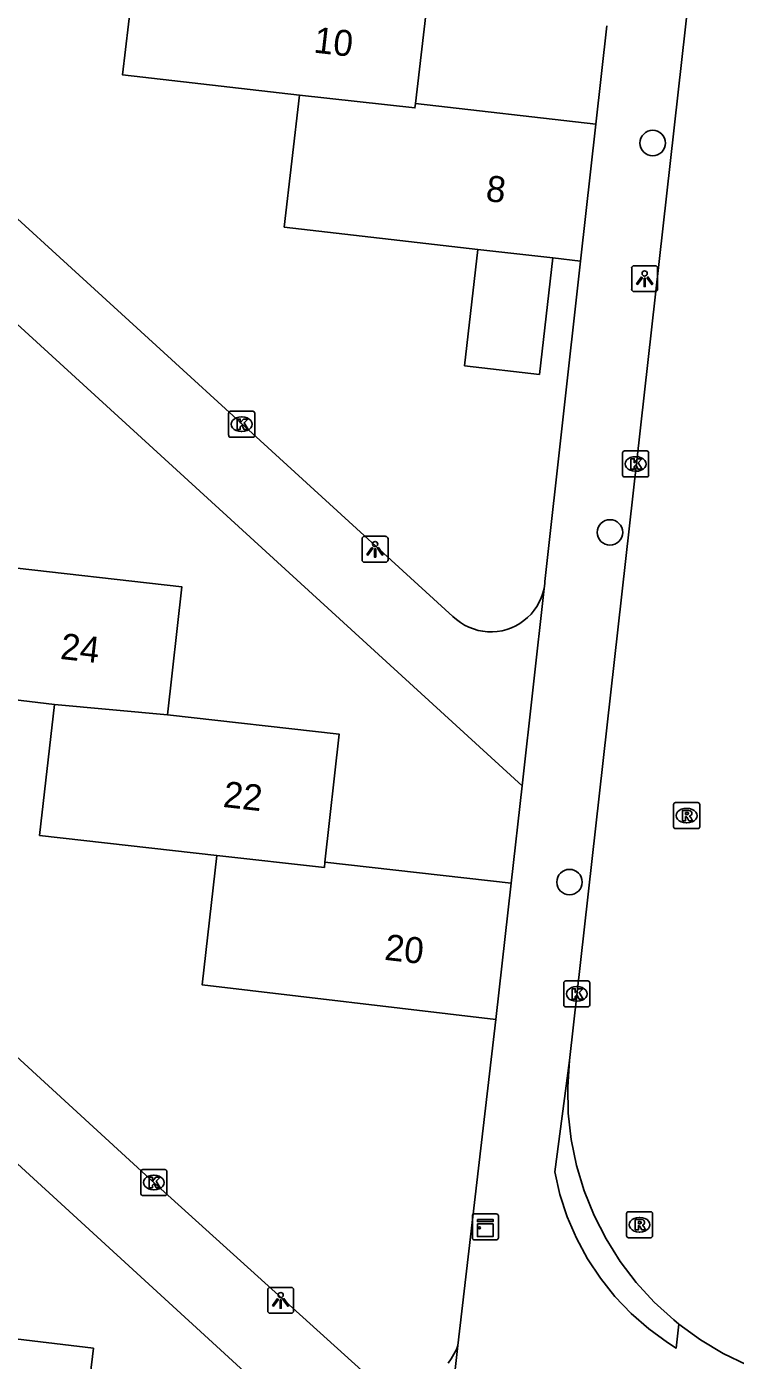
# Model space of a CAD drawing. Extents: x 162026 to 163499, y 387297 to 388169.
# Drawn here: x 162654.2 to 162681.4, y 387672.5 to 387723.8 of the extents above; entities that cross this region are included whole.
import ezdxf

# ---------------------------------------------------------------- set-up
doc = ezdxf.new("R2010")
doc.units = 0
for name, color, linetype in [('IMGEO_Boom', 7, 'Continuous'), ('IMGEO_Kast', 7, 'Continuous'), ('IMGEO_Kolk', 7, 'Continuous'), ('IMGEO_Lichtpunt', 7, 'Continuous'), ('IMGEO_Pand', 7, 'Continuous'), ('IMGEO_Pand_nummerreeks', 7, 'Continuous'), ('IMGEO_Rijbaan_lokaal_open', 7, 'Continuous'), ('IMGEO_Rioolput', 7, 'Continuous'), ('IMGEO_Voetpad_open', 7, 'Continuous')]:
    doc.layers.add(name, color=color, linetype=linetype)

msp = doc.modelspace()

# ---------------------------------------------------------------- linework, layer by layer
at = {"layer": 'IMGEO_Boom'}
for centre in [(162678.25, 387719.285), (162676.608, 387704.309), (162675.052, 387690.857)]:
    msp.add_circle(centre, 0.489, dxfattribs=at)
at = {"layer": 'IMGEO_Kast'}
for p, q in [((162671.321, 387677.169), (162671.321, 387678.01)), ((162671.321, 387678.01), (162671.321, 387677.169)), ((162671.396, 387678.094), (162672.237, 387678.094)), ((162672.237, 387678.094), (162671.396, 387678.094)), ((162672.321, 387678.019), (162672.321, 387677.178)), ((162672.321, 387677.178), (162672.321, 387678.019)), ((162672.246, 387677.094), (162671.405, 387677.094)), ((162671.405, 387677.094), (162672.246, 387677.094))]:
    msp.add_line(p, q, dxfattribs=at)
for points in [[(162671.516, 387677.884), (162672.116, 387677.884), (162672.116, 387677.799), (162671.516, 387677.799), (162671.516, 387677.884)], [(162671.516, 387677.709), (162672.116, 387677.709), (162672.116, 387677.22), (162671.516, 387677.22), (162671.516, 387677.709)]]:
    msp.add_lwpolyline(points, dxfattribs=at)
msp.add_circle((162671.6, 387677.558), 0.0377, dxfattribs=at)
for centre, start, end in [((162671.399, 387678.016), 92.4484, 184.2845), ((162671.399, 387678.016), 92.4484, 184.2845), ((162672.243, 387678.016), 2.4484, 94.2845), ((162672.243, 387678.016), 2.4484, 94.2845), ((162671.399, 387677.172), 182.4484, 274.2845), ((162671.399, 387677.172), 182.4484, 274.2845), ((162672.243, 387677.172), 272.4484, 4.2845), ((162672.243, 387677.172), 272.4484, 4.2845)]:
    msp.add_arc(centre, 0.0779, start, end, dxfattribs=at)
at = {"layer": 'IMGEO_Kolk'}
for p, q in [((162661.956, 387708.042), (162661.956, 387708.894)), ((162662.031, 387708.968), (162662.883, 387708.968)), ((162662.444, 387708.748), (162662.469, 387708.748)), ((162662.957, 387708.894), (162662.957, 387708.042)), ((162662.467, 387708.188), (162662.442, 387708.188)), ((162662.883, 387707.968), (162662.031, 387707.968)), ((162677.094, 387706.514), (162677.094, 387707.366)), ((162677.169, 387707.44), (162678.021, 387707.44)), ((162677.582, 387707.22), (162677.607, 387707.22)), ((162678.095, 387707.366), (162678.095, 387706.514)), ((162677.605, 387706.66), (162677.58, 387706.66)), ((162678.021, 387706.44), (162677.169, 387706.44)), ((162674.907, 387687.057), (162675.759, 387687.057)), ((162674.832, 387686.131), (162674.832, 387686.983)), ((162675.32, 387686.837), (162675.345, 387686.837)), ((162675.833, 387686.983), (162675.833, 387686.131)), ((162675.759, 387686.057), (162674.907, 387686.057)), ((162675.343, 387686.277), (162675.318, 387686.277)), ((162658.58, 387678.876), (162658.58, 387679.728)), ((162658.655, 387679.802), (162659.507, 387679.802)), ((162659.068, 387679.582), (162659.093, 387679.582)), ((162659.581, 387679.728), (162659.581, 387678.876)), ((162659.091, 387679.022), (162659.066, 387679.022)), ((162659.507, 387678.802), (162658.655, 387678.802))]:
    msp.add_line(p, q, dxfattribs=at)
for points in [[(162661.956, 387708.042), (162661.956, 387708.894)], [(162662.031, 387708.968), (162662.883, 387708.968)], [(162662.277, 387708.668), (162662.4, 387708.668), (162662.4, 387708.517), (162662.53, 387708.668), (162662.694, 387708.668), (162662.548, 387708.517), (162662.701, 387708.268), (162662.549, 387708.268), (162662.464, 387708.432), (162662.4, 387708.365), (162662.4, 387708.268), (162662.277, 387708.268), (162662.277, 387708.668)], [(162662.957, 387708.894), (162662.957, 387708.042)], [(162662.883, 387707.968), (162662.031, 387707.968)], [(162677.094, 387706.514), (162677.094, 387707.366)], [(162677.169, 387707.44), (162678.021, 387707.44)], [(162677.415, 387707.14), (162677.538, 387707.14), (162677.538, 387706.989), (162677.668, 387707.14), (162677.832, 387707.14), (162677.686, 387706.989), (162677.839, 387706.74), (162677.687, 387706.74), (162677.602, 387706.904), (162677.538, 387706.837), (162677.538, 387706.74), (162677.415, 387706.74), (162677.415, 387707.14)], [(162678.095, 387707.366), (162678.095, 387706.514)], [(162678.021, 387706.44), (162677.169, 387706.44)], [(162674.907, 387687.057), (162675.759, 387687.057)], [(162674.832, 387686.131), (162674.832, 387686.983)], [(162675.153, 387686.757), (162675.276, 387686.757), (162675.276, 387686.606), (162675.406, 387686.757), (162675.57, 387686.757), (162675.424, 387686.606), (162675.577, 387686.357), (162675.425, 387686.357), (162675.34, 387686.521), (162675.276, 387686.454), (162675.276, 387686.357), (162675.153, 387686.357), (162675.153, 387686.757)], [(162675.833, 387686.983), (162675.833, 387686.131)], [(162675.759, 387686.057), (162674.907, 387686.057)], [(162658.58, 387678.876), (162658.58, 387679.728)], [(162658.655, 387679.802), (162659.507, 387679.802)], [(162658.901, 387679.502), (162659.024, 387679.502), (162659.024, 387679.351), (162659.154, 387679.502), (162659.318, 387679.502), (162659.172, 387679.351), (162659.325, 387679.102), (162659.173, 387679.102), (162659.088, 387679.266), (162659.024, 387679.199), (162659.024, 387679.102), (162658.901, 387679.102), (162658.901, 387679.502)], [(162659.581, 387679.728), (162659.581, 387678.876)], [(162659.507, 387678.802), (162658.655, 387678.802)]]:
    msp.add_lwpolyline(points, dxfattribs=at)
for centre, start, end in [((162662.033, 387708.892), 91.552, 178.448), ((162662.033, 387708.892), 91.552, 178.448), ((162662.881, 387708.892), 1.552, 88.448), ((162662.881, 387708.892), 1.552, 88.448), ((162662.033, 387708.044), 181.552, 268.448), ((162662.033, 387708.044), 181.552, 268.448), ((162662.881, 387708.044), 271.552, 358.448), ((162662.881, 387708.044), 271.552, 358.448), ((162677.171, 387707.364), 91.552, 178.448), ((162677.171, 387707.364), 91.552, 178.448), ((162678.019, 387707.364), 1.552, 88.448), ((162678.019, 387707.364), 1.552, 88.448), ((162677.171, 387706.516), 181.552, 268.448), ((162677.171, 387706.516), 181.552, 268.448), ((162678.019, 387706.516), 271.552, 358.448), ((162678.019, 387706.516), 271.552, 358.448), ((162674.909, 387686.981), 91.552, 178.448), ((162674.909, 387686.981), 91.552, 178.448), ((162675.757, 387686.981), 1.552, 88.448), ((162675.757, 387686.981), 1.552, 88.448), ((162674.909, 387686.133), 181.552, 268.448), ((162674.909, 387686.133), 181.552, 268.448), ((162675.757, 387686.133), 271.552, 358.448), ((162675.757, 387686.133), 271.552, 358.448), ((162658.657, 387679.726), 91.552, 178.448), ((162658.657, 387679.726), 91.552, 178.448), ((162659.505, 387679.726), 1.552, 88.448), ((162659.505, 387679.726), 1.552, 88.448), ((162658.657, 387678.878), 181.552, 268.448), ((162658.657, 387678.878), 181.552, 268.448), ((162659.505, 387678.878), 271.552, 358.448), ((162659.505, 387678.878), 271.552, 358.448)]:
    msp.add_arc(centre, 0.0765, start, end, dxfattribs=at)
for centre, major_axis, ratio, start_param, end_param in [((162662.443, 387708.468), (-0.387, 0.002), 0.722429, 4.712389, 7.853982), ((162662.468, 387708.468), (-0.39, 0.002), 0.717154, 1.570796, 4.712389), ((162677.581, 387706.94), (-0.387, 0.002), 0.722429, 4.712389, 7.853982), ((162677.606, 387706.94), (-0.39, 0.002), 0.717154, 1.570796, 4.712389), ((162675.319, 387686.557), (-0.387, 0.002), 0.722429, 4.712389, 7.853982), ((162675.344, 387686.557), (-0.39, 0.002), 0.717154, 1.570796, 4.712389), ((162659.067, 387679.302), (-0.387, 0.002), 0.722429, 4.712389, 7.853982), ((162659.092, 387679.302), (-0.39, 0.002), 0.717154, 1.570796, 4.712389)]:
    msp.add_ellipse(centre, major_axis=major_axis, ratio=ratio, start_param=start_param, end_param=end_param, dxfattribs=at)
at = {"layer": 'IMGEO_Lichtpunt'}
for p, q in [((162677.442, 387714.47), (162677.442, 387713.663)), ((162677.442, 387714.47), (162677.442, 387713.663)), ((162678.344, 387714.565), (162677.536, 387714.565)), ((162678.344, 387714.565), (162677.536, 387714.565)), ((162678.438, 387713.663), (162678.438, 387714.47)), ((162678.438, 387713.663), (162678.438, 387714.47)), ((162677.536, 387713.569), (162678.344, 387713.569)), ((162677.536, 387713.569), (162678.344, 387713.569)), ((162667.084, 387704.062), (162667.084, 387703.255)), ((162667.084, 387704.062), (162667.084, 387703.255)), ((162667.986, 387704.157), (162667.178, 387704.157)), ((162667.986, 387704.157), (162667.178, 387704.157)), ((162668.08, 387703.255), (162668.08, 387704.062)), ((162668.08, 387703.255), (162668.08, 387704.062)), ((162667.178, 387703.161), (162667.986, 387703.161)), ((162667.178, 387703.161), (162667.986, 387703.161)), ((162664.358, 387675.267), (162663.55, 387675.267)), ((162664.358, 387675.267), (162663.55, 387675.267)), ((162663.456, 387675.172), (162663.456, 387674.365)), ((162663.456, 387675.172), (162663.456, 387674.365)), ((162664.452, 387674.365), (162664.452, 387675.172)), ((162664.452, 387674.365), (162664.452, 387675.172)), ((162663.55, 387674.271), (162664.358, 387674.271)), ((162663.55, 387674.271), (162664.358, 387674.271))]:
    msp.add_line(p, q, dxfattribs=at)
for points in [[(162677.816, 387714.134), (162677.855, 387714.106), (162677.667, 387713.844), (162677.629, 387713.871), (162677.816, 387714.134)], [(162677.918, 387714.086), (162677.965, 387714.086), (162677.965, 387713.764), (162677.918, 387713.764), (162677.918, 387714.086)], [(162678.028, 387714.106), (162678.066, 387714.133), (162678.253, 387713.871), (162678.214, 387713.843), (162678.028, 387714.106)], [(162667.458, 387703.726), (162667.497, 387703.698), (162667.309, 387703.436), (162667.271, 387703.463), (162667.458, 387703.726)], [(162667.56, 387703.678), (162667.607, 387703.678), (162667.607, 387703.356), (162667.56, 387703.356), (162667.56, 387703.678)], [(162667.67, 387703.698), (162667.708, 387703.725), (162667.895, 387703.463), (162667.856, 387703.435), (162667.67, 387703.698)], [(162663.83, 387674.836), (162663.869, 387674.808), (162663.681, 387674.546), (162663.643, 387674.573), (162663.83, 387674.836)], [(162663.932, 387674.788), (162663.979, 387674.788), (162663.979, 387674.466), (162663.932, 387674.466), (162663.932, 387674.788)], [(162664.042, 387674.808), (162664.08, 387674.835), (162664.267, 387674.573), (162664.228, 387674.545), (162664.042, 387674.808)]]:
    msp.add_lwpolyline(points, dxfattribs=at)
for centre in [(162677.941, 387714.268), (162667.583, 387703.86), (162663.955, 387674.97)]:
    msp.add_circle(centre, 0.0994, dxfattribs=at)
for centre, start, end in [((162677.536, 387714.47), 90, 180), ((162677.536, 387714.47), 90, 180), ((162678.344, 387714.47), 0, 90), ((162678.344, 387714.47), 0, 90), ((162677.536, 387713.663), 180, 270), ((162677.536, 387713.663), 180, 270), ((162678.344, 387713.663), 270, 0), ((162678.344, 387713.663), 270, 360), ((162667.178, 387704.062), 90, 180), ((162667.178, 387704.062), 90, 180), ((162667.986, 387704.062), 0, 90), ((162667.986, 387704.062), 0, 90), ((162667.178, 387703.255), 180, 270), ((162667.178, 387703.255), 180, 270), ((162667.986, 387703.255), 270, 0), ((162667.986, 387703.255), 270, 360), ((162663.55, 387675.172), 90, 180), ((162663.55, 387675.172), 90, 180), ((162664.358, 387675.172), 0, 90), ((162664.358, 387675.172), 0, 90), ((162663.55, 387674.365), 180, 270), ((162663.55, 387674.365), 180, 270), ((162664.358, 387674.365), 270, 0), ((162664.358, 387674.365), 270, 360)]:
    msp.add_arc(centre, 0.0946, start, end, dxfattribs=at)
at = {"layer": 'IMGEO_Pand'}
for points in [[(162658.448, 387726.795), (162657.883, 387721.907), (162664.679, 387721.122)], [(162669.134, 387720.812), (162669.682, 387725.552), (162662.913, 387726.334)], [(162664.679, 387721.122), (162664.093, 387716.053), (162671.537, 387715.195)], [(162669.134, 387720.812), (162669.114, 387720.633), (162664.679, 387721.122)], [(162676.064, 387720.012), (162669.134, 387720.812)], [(162675.479, 387714.74), (162676.064, 387720.012)], [(162671.537, 387715.195), (162671.02, 387710.716), (162673.894, 387710.384), (162674.411, 387714.863)], [(162674.411, 387714.863), (162671.537, 387715.195)], [(162674.411, 387714.863), (162675.479, 387714.74)], [(162649.059, 387703.174), (162649.009, 387702.788), (162648.527, 387698.493), (162655.26, 387697.694)], [(162653.138, 387703.008), (162660.156, 387702.216), (162659.601, 387697.291)], [(162655.26, 387697.694), (162654.691, 387692.654), (162661.5, 387691.886)], [(162659.601, 387697.291), (162655.26, 387697.694)], [(162665.653, 387691.628), (162666.208, 387696.545), (162659.601, 387697.291)], [(162661.5, 387691.886), (162660.938, 387686.905), (162672.228, 387685.566)], [(162661.5, 387691.886), (162665.635, 387691.422), (162665.653, 387691.628)], [(162672.808, 387690.821), (162665.653, 387691.628)], [(162672.808, 387690.821), (162672.228, 387685.566)], [(162656.157, 387667.928), (162656.756, 387672.927), (162650, 387673.736)]]:
    msp.add_lwpolyline(points, dxfattribs=at)
at = {"layer": 'IMGEO_Rijbaan_lokaal_open'}
for points in [[(162675.05, 387684.001), (162679.798, 387726.275), (162682.092, 387746.696), (162682.454, 387750), (162684.111, 387765.132), (162684.295, 387766.869)], [(162675.05, 387684.001), (162674.983, 387682.985), (162675.007, 387681.967), (162675.122, 387680.955), (162675.327, 387679.958), (162675.62, 387678.983), (162676, 387678.038), (162676.462, 387677.131), (162677.003, 387676.268), (162677.619, 387675.458), (162678.305, 387674.705), (162679.056, 387674.017), (162679.259, 387673.851)], [(162713.893, 387668.074), (162685.001, 387671.444), (162684.801, 387671.47), (162683.8, 387671.654), (162682.821, 387671.927), (162681.869, 387672.286), (162680.953, 387672.729), (162680.081, 387673.252), (162679.259, 387673.851)]]:
    msp.add_lwpolyline(points, dxfattribs=at)
at = {"layer": 'IMGEO_Rioolput'}
for p, q in [((162679.055, 387692.988), (162679.055, 387693.84)), ((162679.13, 387693.914), (162679.982, 387693.914)), ((162680.056, 387693.84), (162680.056, 387692.988)), ((162679.543, 387693.694), (162679.568, 387693.694)), ((162679.982, 387692.914), (162679.13, 387692.914)), ((162679.566, 387693.134), (162679.541, 387693.134)), ((162677.243, 387677.252), (162677.243, 387678.104)), ((162677.318, 387678.178), (162678.17, 387678.178)), ((162677.731, 387677.958), (162677.756, 387677.958)), ((162678.244, 387678.104), (162678.244, 387677.252)), ((162677.754, 387677.398), (162677.729, 387677.398)), ((162678.17, 387677.178), (162677.318, 387677.178))]:
    msp.add_line(p, q, dxfattribs=at)
for points in [[(162679.055, 387692.988), (162679.055, 387693.84)], [(162679.13, 387693.914), (162679.982, 387693.914)], [(162680.056, 387693.84), (162680.056, 387692.988)], [(162679.644, 387693.612), (162679.392, 387693.614), (162679.392, 387693.214)], [(162679.392, 387693.214), (162679.516, 387693.214), (162679.516, 387693.376), (162679.527, 387693.376)], [(162679.57, 387693.533), (162679.516, 387693.533), (162679.516, 387693.452)], [(162679.516, 387693.452), (162679.568, 387693.452)], [(162679.574, 387693.347), (162679.645, 387693.214), (162679.785, 387693.214), (162679.72, 387693.34)], [(162679.982, 387692.914), (162679.13, 387692.914)], [(162677.243, 387677.252), (162677.243, 387678.104)], [(162677.318, 387678.178), (162678.17, 387678.178)], [(162677.832, 387677.876), (162677.58, 387677.878), (162677.58, 387677.478)], [(162678.244, 387678.104), (162678.244, 387677.252)], [(162677.58, 387677.478), (162677.704, 387677.478), (162677.704, 387677.64), (162677.715, 387677.64)], [(162677.758, 387677.797), (162677.704, 387677.797), (162677.704, 387677.716)], [(162677.704, 387677.716), (162677.756, 387677.716)], [(162677.762, 387677.611), (162677.833, 387677.478), (162677.973, 387677.478), (162677.908, 387677.604)], [(162678.17, 387677.178), (162677.318, 387677.178)]]:
    msp.add_lwpolyline(points, dxfattribs=at)
for centre, radius, start, end in [((162679.132, 387693.838), 0.0765, 91.552, 178.448), ((162679.132, 387693.838), 0.0765, 91.552, 178.448), ((162679.98, 387693.838), 0.0765, 1.552, 88.448), ((162679.98, 387693.838), 0.0765, 1.552, 88.448), ((162679.526, 387693.323), 0.0533, 26.0293, 88.6989), ((162679.552, 387693.641), 0.19, 274.7715, 282.9687), ((162679.576, 387693.437), 0.0964, 77.0061, 93.1865), ((162679.59, 387693.494), 0.0378, 276.6634, 79.6772), ((162679.643, 387693.502), 0.109, 350.3612, 89.416), ((162679.641, 387693.502), 0.112, 277.5842, 350.9817), ((162679.625, 387693.287), 0.108, 29.5134, 73.7905), ((162679.132, 387692.99), 0.0765, 181.552, 268.448), ((162679.132, 387692.99), 0.0765, 181.552, 268.448), ((162679.98, 387692.99), 0.0765, 271.552, 358.448), ((162679.98, 387692.99), 0.0765, 271.552, 358.448), ((162677.32, 387678.102), 0.0765, 91.552, 178.448), ((162677.32, 387678.102), 0.0765, 91.552, 178.448), ((162677.831, 387677.766), 0.109, 350.3612, 89.416), ((162678.168, 387678.102), 0.0765, 1.552, 88.448), ((162678.168, 387678.102), 0.0765, 1.552, 88.448), ((162677.714, 387677.587), 0.0533, 26.0293, 88.6989), ((162677.74, 387677.905), 0.19, 274.7715, 282.9687), ((162677.764, 387677.701), 0.0964, 77.0061, 93.1865), ((162677.778, 387677.758), 0.0378, 276.6634, 79.6772), ((162677.829, 387677.766), 0.112, 277.5842, 350.9817), ((162677.813, 387677.551), 0.108, 29.5134, 73.7905), ((162677.32, 387677.254), 0.0765, 181.552, 268.448), ((162677.32, 387677.254), 0.0765, 181.552, 268.448), ((162678.168, 387677.254), 0.0765, 271.552, 358.448), ((162678.168, 387677.254), 0.0765, 271.552, 358.448)]:
    msp.add_arc(centre, radius, start, end, dxfattribs=at)
for centre, major_axis, ratio, start_param, end_param in [((162679.542, 387693.414), (-0.387, 0.002), 0.722429, 4.712389, 7.853982), ((162679.567, 387693.414), (-0.39, 0.002), 0.717154, 1.570796, 4.712389), ((162677.73, 387677.678), (-0.387, 0.002), 0.722429, 4.712389, 7.853982), ((162677.755, 387677.678), (-0.39, 0.002), 0.717154, 1.570796, 4.712389)]:
    msp.add_ellipse(centre, major_axis=major_axis, ratio=ratio, start_param=start_param, end_param=end_param, dxfattribs=at)
at = {"layer": 'IMGEO_Voetpad_open'}
for points in [[(162673.23, 387694.555), (162633.969, 387730.499)], [(162645.097, 387724.357), (162670.572, 387701.077), (162670.711, 387700.953), (162670.86, 387700.841), (162671.019, 387700.744), (162671.186, 387700.66), (162671.359, 387700.593), (162671.538, 387700.541), (162671.721, 387700.505), (162671.907, 387700.485), (162672.093, 387700.483), (162672.279, 387700.497), (162672.463, 387700.527), (162672.643, 387700.574), (162672.819, 387700.636), (162672.988, 387700.715), (162673.149, 387700.807), (162673.302, 387700.914), (162673.445, 387701.035), (162673.576, 387701.167), (162673.694, 387701.311), (162673.8, 387701.464), (162673.891, 387701.627), (162673.968, 387701.797), (162674.029, 387701.973), (162674.074, 387702.154)], [(162676.487, 387723.799), (162676.064, 387720.012)], [(162675.479, 387714.74), (162674.11, 387702.424), (162674.102, 387702.338), (162674.074, 387702.154)], [(162667.071, 387672.067), (162659.081, 387679.302), (162629.026, 387706.892), (162628.707, 387707.486)], [(162674.074, 387702.154), (162673.23, 387694.555)], [(162630.2, 387701.199), (162637.309, 387695.179), (162669.908, 387665.295)], [(162673.23, 387694.555), (162672.808, 387690.821)], [(162672.228, 387685.566), (162670.762, 387673.029)], [(162679.259, 387673.851), (162679.157, 387672.936), (162678.825, 387673.147), (162678.098, 387673.676), (162677.422, 387674.268), (162676.801, 387674.918), (162676.241, 387675.621), (162675.746, 387676.371), (162675.32, 387677.162), (162674.966, 387677.988), (162674.687, 387678.843), (162674.486, 387679.719), (162675.05, 387684.001)], [(162670.762, 387673.029), (162669.908, 387665.295)], [(162670.762, 387673.029), (162670.705, 387672.884), (162670.614, 387672.699), (162670.507, 387672.522), (162670.385, 387672.356)]]:
    msp.add_lwpolyline(points, dxfattribs=at)

# ---------------------------------------------------------------- texts
at = {"layer": 'IMGEO_Pand_nummerreeks'}
for s, rotation, p in [('10', 353.41, (162665.194, 387722.769)), ('8', 353.411, (162671.806, 387717.06)), ('24', 353.5622, (162655.458, 387699.445)), ('22', 353.558, (162661.712, 387693.751)), ('20', 353.5638, (162667.915, 387687.871))]:
    msp.add_text(s, height=1, rotation=rotation, dxfattribs=at).set_placement(p)

doc.saveas('drawing.dxf')
